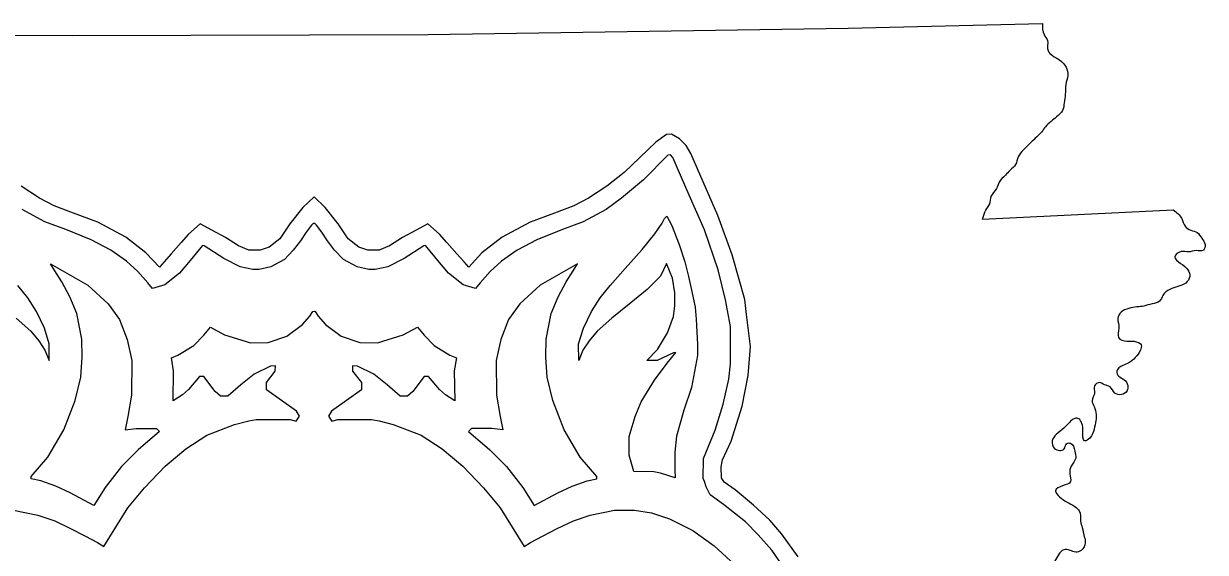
# Model space of a CAD drawing. Extents: x 1377389 to 1380723, y 1168351 to 1170484.
# Drawn here: x 1379081.4 to 1379096.85, y 1170302.32 to 1170309.24 of the extents above; entities that cross this region are included whole.
import ezdxf

# ---------------------------------------------------------------- set-up
doc = ezdxf.new("R2010")
doc.units = 0
doc.layers.add('B_Text', color=7, linetype='Continuous')
doc.layers.add('Default', color=7, linetype='Continuous')

msp = doc.modelspace()

# ---------------------------------------------------------------- linework, layer by layer
at = {"layer": 'B_Text'}
for p, q in [((1379089.805, 1170307.792), (1379089.662, 1170307.692)), ((1379089.867, 1170307.797), (1379089.805, 1170307.792)), ((1379089.974, 1170307.738), (1379089.867, 1170307.797)), ((1379089.662, 1170307.692), (1379089.456, 1170307.493)), ((1379090.059, 1170307.65), (1379089.974, 1170307.738)), ((1379090.12, 1170307.544), (1379090.059, 1170307.65)), ((1379089.456, 1170307.493), (1379089.249, 1170307.294)), ((1379089.819, 1170307.522), (1379089.503, 1170307.2)), ((1379089.856, 1170307.525), (1379089.819, 1170307.522)), ((1379089.887, 1170307.491), (1379089.856, 1170307.525)), ((1379090.101, 1170306.999), (1379089.887, 1170307.491)), ((1379090.208, 1170307.343), (1379090.12, 1170307.544)), ((1379090.476, 1170306.731), (1379090.208, 1170307.343)), ((1379089.249, 1170307.294), (1379089.024, 1170307.117)), ((1379089.503, 1170307.2), (1379089.216, 1170306.959)), ((1379081.602, 1170306.959), (1379081.362, 1170307.117)), ((1379089.024, 1170307.117), (1379088.784, 1170306.959)), ((1379081.795, 1170306.859), (1379081.602, 1170306.959)), ((1379082.047, 1170306.763), (1379081.795, 1170306.859)), ((1379085.193, 1170306.977), (1379085.046, 1170306.836)), ((1379085.339, 1170306.836), (1379085.193, 1170306.977)), ((1379088.59, 1170306.859), (1379088.338, 1170306.763)), ((1379088.784, 1170306.959), (1379088.59, 1170306.859)), ((1379089.216, 1170306.959), (1379089.012, 1170306.81)), ((1379090.299, 1170306.543), (1379090.101, 1170306.999)), ((1379081.672, 1170306.65), (1379081.374, 1170306.81)), ((1379082.364, 1170306.644), (1379082.047, 1170306.763)), ((1379085.046, 1170306.836), (1379084.878, 1170306.625)), ((1379085.507, 1170306.625), (1379085.339, 1170306.836)), ((1379088.338, 1170306.763), (1379088.022, 1170306.644)), ((1379089.012, 1170306.81), (1379088.713, 1170306.65)), ((1379090.663, 1170306.219), (1379090.476, 1170306.731)), ((1379081.945, 1170306.551), (1379081.672, 1170306.65)), ((1379082.279, 1170306.416), (1379081.945, 1170306.551)), ((1379082.731, 1170306.451), (1379082.364, 1170306.644)), ((1379083.704, 1170306.624), (1379083.552, 1170306.487)), ((1379083.856, 1170306.541), (1379083.704, 1170306.624)), ((1379084.878, 1170306.625), (1379084.744, 1170306.426)), ((1379085.158, 1170306.605), (1379085.089, 1170306.516)), ((1379085.183, 1170306.628), (1379085.158, 1170306.605)), ((1379085.193, 1170306.628), (1379085.183, 1170306.628)), ((1379085.202, 1170306.628), (1379085.193, 1170306.628)), ((1379085.227, 1170306.605), (1379085.202, 1170306.628)), ((1379085.296, 1170306.516), (1379085.227, 1170306.605)), ((1379085.641, 1170306.426), (1379085.507, 1170306.625)), ((1379086.681, 1170306.624), (1379086.529, 1170306.541)), ((1379086.833, 1170306.487), (1379086.681, 1170306.624)), ((1379088.022, 1170306.644), (1379087.654, 1170306.451)), ((1379088.441, 1170306.551), (1379088.106, 1170306.416)), ((1379088.713, 1170306.65), (1379088.441, 1170306.551)), ((1379090.479, 1170306.022), (1379090.299, 1170306.543)), ((1379082.535, 1170306.279), (1379082.279, 1170306.416)), ((1379082.995, 1170306.245), (1379082.731, 1170306.451)), ((1379083.552, 1170306.487), (1379083.457, 1170306.379)), ((1379084.034, 1170306.444), (1379083.856, 1170306.541)), ((1379084.204, 1170306.335), (1379084.034, 1170306.444)), ((1379084.744, 1170306.426), (1379084.607, 1170306.32)), ((1379085.015, 1170306.402), (1379084.922, 1170306.28)), ((1379085.089, 1170306.516), (1379085.015, 1170306.402)), ((1379085.37, 1170306.402), (1379085.296, 1170306.516)), ((1379085.463, 1170306.28), (1379085.37, 1170306.402)), ((1379085.778, 1170306.32), (1379085.641, 1170306.426)), ((1379086.352, 1170306.444), (1379086.182, 1170306.335)), ((1379086.529, 1170306.541), (1379086.352, 1170306.444)), ((1379086.928, 1170306.379), (1379086.833, 1170306.487)), ((1379087.654, 1170306.451), (1379087.39, 1170306.245)), ((1379088.106, 1170306.416), (1379087.85, 1170306.279)), ((1379082.741, 1170306.136), (1379082.535, 1170306.279)), ((1379083.17, 1170306.057), (1379082.995, 1170306.245)), ((1379083.326, 1170306.233), (1379083.231, 1170306.125)), ((1379083.457, 1170306.379), (1379083.326, 1170306.233)), ((1379083.711, 1170306.313), (1379083.573, 1170306.145)), ((1379083.735, 1170306.342), (1379083.711, 1170306.313)), ((1379083.757, 1170306.337), (1379083.735, 1170306.342)), ((1379084.012, 1170306.172), (1379083.757, 1170306.337)), ((1379084.34, 1170306.279), (1379084.204, 1170306.335)), ((1379084.487, 1170306.279), (1379084.34, 1170306.279)), ((1379084.607, 1170306.32), (1379084.487, 1170306.279)), ((1379084.922, 1170306.28), (1379084.806, 1170306.155)), ((1379085.579, 1170306.155), (1379085.463, 1170306.28)), ((1379085.898, 1170306.279), (1379085.778, 1170306.32)), ((1379086.046, 1170306.279), (1379085.898, 1170306.279)), ((1379086.182, 1170306.335), (1379086.046, 1170306.279)), ((1379086.628, 1170306.337), (1379086.373, 1170306.172)), ((1379086.65, 1170306.342), (1379086.628, 1170306.337)), ((1379086.674, 1170306.313), (1379086.65, 1170306.342)), ((1379086.813, 1170306.145), (1379086.674, 1170306.313)), ((1379087.059, 1170306.233), (1379086.928, 1170306.379)), ((1379087.155, 1170306.125), (1379087.059, 1170306.233)), ((1379087.39, 1170306.245), (1379087.216, 1170306.057)), ((1379087.85, 1170306.279), (1379087.645, 1170306.136)), ((1379082.888, 1170306.001), (1379082.741, 1170306.136)), ((1379083.231, 1170306.125), (1379083.17, 1170306.057)), ((1379083.573, 1170306.145), (1379083.434, 1170305.977)), ((1379084.227, 1170306.061), (1379084.012, 1170306.172)), ((1379084.806, 1170306.155), (1379084.628, 1170306.06)), ((1379085.757, 1170306.06), (1379085.579, 1170306.155)), ((1379086.373, 1170306.172), (1379086.158, 1170306.061)), ((1379086.951, 1170305.977), (1379086.813, 1170306.145)), ((1379087.216, 1170306.057), (1379087.155, 1170306.125)), ((1379087.645, 1170306.136), (1379087.497, 1170306.001)), ((1379090.754, 1170305.894), (1379090.663, 1170306.219)), ((1379083.021, 1170305.85), (1379082.888, 1170306.001)), ((1379083.434, 1170305.977), (1379083.24, 1170305.825)), ((1379084.392, 1170306.027), (1379084.227, 1170306.061)), ((1379084.476, 1170306.024), (1379084.392, 1170306.027)), ((1379084.628, 1170306.06), (1379084.476, 1170306.024)), ((1379085.91, 1170306.024), (1379085.757, 1170306.06)), ((1379085.993, 1170306.027), (1379085.91, 1170306.024)), ((1379086.158, 1170306.061), (1379085.993, 1170306.027)), ((1379087.145, 1170305.825), (1379086.951, 1170305.977)), ((1379087.497, 1170306.001), (1379087.364, 1170305.85)), ((1379090.576, 1170305.629), (1379090.479, 1170306.022)), ((1379083.08, 1170305.776), (1379083.021, 1170305.85)), ((1379083.24, 1170305.825), (1379083.08, 1170305.776)), ((1379087.305, 1170305.776), (1379087.145, 1170305.825)), ((1379087.364, 1170305.85), (1379087.305, 1170305.776)), ((1379090.827, 1170305.633), (1379090.754, 1170305.894)), ((1379090.639, 1170305.281), (1379090.576, 1170305.629)), ((1379090.851, 1170305.439), (1379090.827, 1170305.633)), ((1379085.137, 1170305.415), (1379085.177, 1170305.477)), ((1379085.177, 1170305.477), (1379085.193, 1170305.481)), ((1379085.193, 1170305.481), (1379085.208, 1170305.477)), ((1379085.208, 1170305.477), (1379085.248, 1170305.415)), ((1379084.836, 1170305.153), (1379085.041, 1170305.308)), ((1379085.041, 1170305.308), (1379085.137, 1170305.415)), ((1379085.248, 1170305.415), (1379085.344, 1170305.308)), ((1379085.344, 1170305.308), (1379085.549, 1170305.153)), ((1379090.877, 1170305.229), (1379090.851, 1170305.439)), ((1379083.621, 1170305.031), (1379083.753, 1170305.166)), ((1379083.753, 1170305.166), (1379083.838, 1170305.269)), ((1379083.838, 1170305.269), (1379084.024, 1170305.17)), ((1379084.024, 1170305.17), (1379084.291, 1170305.089)), ((1379084.593, 1170305.07), (1379084.836, 1170305.153)), ((1379085.549, 1170305.153), (1379085.792, 1170305.07)), ((1379086.094, 1170305.089), (1379086.361, 1170305.17)), ((1379086.361, 1170305.17), (1379086.547, 1170305.269)), ((1379086.547, 1170305.269), (1379086.632, 1170305.166)), ((1379086.632, 1170305.166), (1379086.764, 1170305.031)), ((1379090.639, 1170304.79), (1379090.639, 1170305.281)), ((1379090.903, 1170305.02), (1379090.877, 1170305.229)), ((1379083.414, 1170304.904), (1379083.621, 1170305.031)), ((1379084.291, 1170305.089), (1379084.359, 1170305.068)), ((1379084.359, 1170305.068), (1379084.593, 1170305.07)), ((1379085.792, 1170305.07), (1379086.026, 1170305.068)), ((1379086.026, 1170305.068), (1379086.094, 1170305.089)), ((1379086.764, 1170305.031), (1379086.971, 1170304.904)), ((1379090.87, 1170304.64), (1379090.903, 1170305.02)), ((1379083.328, 1170304.869), (1379083.414, 1170304.904)), ((1379083.357, 1170304.698), (1379083.328, 1170304.869)), ((1379086.971, 1170304.904), (1379087.057, 1170304.869)), ((1379087.057, 1170304.869), (1379087.028, 1170304.698)), ((1379083.352, 1170304.307), (1379083.357, 1170304.698)), ((1379084.625, 1170304.762), (1379084.41, 1170304.656)), ((1379084.573, 1170304.546), (1379084.687, 1170304.694)), ((1379084.688, 1170304.765), (1379084.625, 1170304.762)), ((1379084.687, 1170304.694), (1379084.688, 1170304.765)), ((1379085.76, 1170304.762), (1379085.697, 1170304.765)), ((1379085.697, 1170304.765), (1379085.698, 1170304.694)), ((1379085.698, 1170304.694), (1379085.812, 1170304.546)), ((1379085.975, 1170304.656), (1379085.76, 1170304.762)), ((1379087.028, 1170304.698), (1379087.033, 1170304.307)), ((1379090.62, 1170304.589), (1379090.639, 1170304.79)), ((1379083.696, 1170304.626), (1379083.552, 1170304.457)), ((1379083.751, 1170304.627), (1379083.696, 1170304.626)), ((1379083.901, 1170304.429), (1379083.751, 1170304.627)), ((1379084.41, 1170304.656), (1379084.236, 1170304.515)), ((1379084.572, 1170304.452), (1379084.573, 1170304.546)), ((1379085.812, 1170304.546), (1379085.813, 1170304.452)), ((1379086.15, 1170304.515), (1379085.975, 1170304.656)), ((1379086.634, 1170304.627), (1379086.484, 1170304.429)), ((1379086.689, 1170304.626), (1379086.634, 1170304.627)), ((1379086.833, 1170304.457), (1379086.689, 1170304.626)), ((1379090.545, 1170304.263), (1379090.62, 1170304.589)), ((1379090.793, 1170304.239), (1379090.87, 1170304.64)), ((1379083.472, 1170304.386), (1379083.352, 1170304.307)), ((1379083.552, 1170304.457), (1379083.472, 1170304.386)), ((1379083.969, 1170304.37), (1379083.901, 1170304.429)), ((1379084.236, 1170304.515), (1379084.066, 1170304.369)), ((1379084.962, 1170304.171), (1379084.572, 1170304.452)), ((1379085.813, 1170304.452), (1379085.423, 1170304.171)), ((1379086.319, 1170304.369), (1379086.15, 1170304.515)), ((1379086.484, 1170304.429), (1379086.417, 1170304.37)), ((1379086.913, 1170304.386), (1379086.833, 1170304.457)), ((1379087.033, 1170304.307), (1379086.913, 1170304.386)), ((1379084.066, 1170304.369), (1379083.969, 1170304.37)), ((1379086.417, 1170304.37), (1379086.319, 1170304.369)), ((1379090.438, 1170303.924), (1379090.545, 1170304.263)), ((1379090.651, 1170303.781), (1379090.793, 1170304.239)), ((1379084.959, 1170304.041), (1379085.003, 1170304.108)), ((1379085.003, 1170304.108), (1379084.962, 1170304.171)), ((1379085.423, 1170304.171), (1379085.382, 1170304.108)), ((1379085.382, 1170304.108), (1379085.426, 1170304.041)), ((1379083.792, 1170303.859), (1379084.155, 1170303.999)), ((1379084.155, 1170303.999), (1379084.34, 1170304.047)), ((1379084.34, 1170304.047), (1379084.438, 1170304.062)), ((1379084.438, 1170304.062), (1379084.882, 1170304.063)), ((1379084.882, 1170304.063), (1379084.959, 1170304.041)), ((1379085.426, 1170304.041), (1379085.503, 1170304.063)), ((1379085.503, 1170304.063), (1379085.947, 1170304.062)), ((1379085.947, 1170304.062), (1379086.045, 1170304.047)), ((1379086.045, 1170304.047), (1379086.23, 1170303.999)), ((1379086.23, 1170303.999), (1379086.593, 1170303.859)), ((1379090.285, 1170303.554), (1379090.438, 1170303.924)), ((1379083.518, 1170303.677), (1379083.792, 1170303.859)), ((1379086.593, 1170303.859), (1379086.868, 1170303.677)), ((1379090.537, 1170303.533), (1379090.651, 1170303.781)), ((1379083.245, 1170303.451), (1379083.518, 1170303.677)), ((1379086.868, 1170303.677), (1379087.14, 1170303.451)), ((1379082.974, 1170303.166), (1379083.245, 1170303.451)), ((1379087.14, 1170303.451), (1379087.411, 1170303.166)), ((1379090.283, 1170303.289), (1379090.285, 1170303.554)), ((1379090.52, 1170303.442), (1379090.537, 1170303.533)), ((1379090.523, 1170303.301), (1379090.52, 1170303.442)), ((1379090.558, 1170303.242), (1379090.523, 1170303.301)), ((1379082.76, 1170302.905), (1379082.974, 1170303.166)), ((1379087.411, 1170303.166), (1379087.626, 1170302.905)), ((1379090.3, 1170303.25), (1379090.283, 1170303.289)), ((1379090.321, 1170303.182), (1379090.3, 1170303.25)), ((1379090.373, 1170303.078), (1379090.321, 1170303.182)), ((1379090.7, 1170303.142), (1379090.558, 1170303.242)), ((1379090.941, 1170302.941), (1379090.7, 1170303.142)), ((1379090.547, 1170302.949), (1379090.373, 1170303.078)), ((1379081.262, 1170302.877), (1379081.582, 1170302.812)), ((1379082.443, 1170302.4), (1379082.76, 1170302.905)), ((1379087.626, 1170302.905), (1379087.942, 1170302.4)), ((1379088.803, 1170302.812), (1379089.124, 1170302.877)), ((1379089.124, 1170302.877), (1379089.384, 1170302.876)), ((1379089.384, 1170302.876), (1379089.606, 1170302.841)), ((1379089.606, 1170302.841), (1379089.844, 1170302.763)), ((1379090.835, 1170302.723), (1379090.547, 1170302.949)), ((1379091.156, 1170302.745), (1379090.941, 1170302.941)), ((1379081.582, 1170302.812), (1379081.801, 1170302.736)), ((1379081.801, 1170302.736), (1379082.01, 1170302.637)), ((1379088.375, 1170302.637), (1379088.585, 1170302.736)), ((1379088.585, 1170302.736), (1379088.803, 1170302.812)), ((1379089.844, 1170302.763), (1379090.148, 1170302.609)), ((1379091.001, 1170302.553), (1379090.835, 1170302.723)), ((1379091.311, 1170302.563), (1379091.156, 1170302.745)), ((1379082.01, 1170302.637), (1379082.203, 1170302.536)), ((1379082.203, 1170302.536), (1379082.36, 1170302.454)), ((1379088.025, 1170302.454), (1379088.182, 1170302.536)), ((1379088.182, 1170302.536), (1379088.375, 1170302.637)), ((1379090.148, 1170302.609), (1379090.425, 1170302.41)), ((1379091.181, 1170302.351), (1379091.001, 1170302.553)), ((1379091.525, 1170302.263), (1379091.311, 1170302.563)), ((1379082.36, 1170302.454), (1379082.443, 1170302.4)), ((1379087.942, 1170302.4), (1379088.025, 1170302.454)), ((1379090.425, 1170302.41), (1379090.694, 1170302.164)), ((1379091.314, 1170302.154), (1379091.181, 1170302.351))]:
    msp.add_line(p, q, dxfattribs=at)
for points in [[(1379089.807, 1170306.725), (1379089.87, 1170306.611), (1379089.971, 1170306.351), (1379090.041, 1170306.128), (1379090.092, 1170305.934), (1379090.133, 1170305.739), (1379090.177, 1170305.532), (1379090.192, 1170305.377), (1379090.208, 1170305.046), (1379090.208, 1170304.901), (1379090.129, 1170304.482), (1379090.032, 1170304.186), (1379089.936, 1170303.844), (1379089.912, 1170303.634), (1379089.911, 1170303.406), (1379089.918, 1170303.298), (1379089.723, 1170303.358), (1379089.638, 1170303.379), (1379089.375, 1170303.382), (1379089.314, 1170303.594), (1379089.314, 1170303.838), (1379089.393, 1170304.1), (1379089.472, 1170304.294), (1379089.646, 1170304.576), (1379089.81, 1170304.798), (1379089.926, 1170304.939), (1379089.894, 1170304.935), (1379089.683, 1170304.836), (1379089.545, 1170304.836), (1379089.687, 1170304.98), (1379089.816, 1170305.195), (1379089.896, 1170305.411), (1379089.912, 1170305.55), (1379089.91, 1170305.72), (1379089.882, 1170305.912), (1379089.803, 1170306.104), (1379089.724, 1170305.938), (1379089.552, 1170305.765), (1379089.313, 1170305.572), (1379089.088, 1170305.39), (1379088.897, 1170305.219), (1379088.791, 1170305.091), (1379088.711, 1170304.969), (1379088.656, 1170304.833), (1379088.654, 1170305.051), (1379088.716, 1170305.26), (1379088.823, 1170305.478), (1379088.937, 1170305.653), (1379089.065, 1170305.818), (1379089.262, 1170306.039), (1379089.484, 1170306.288), (1379089.651, 1170306.493), (1379089.746, 1170306.634), (1379089.778, 1170306.695)], [(1379081.747, 1170306.099), (1379082.234, 1170305.822), (1379082.5, 1170305.575), (1379082.647, 1170305.373), (1379082.749, 1170305.111), (1379082.809, 1170304.836), (1379082.806, 1170304.379), (1379082.756, 1170304.1), (1379082.725, 1170303.927), (1379082.867, 1170303.944), (1379083.134, 1170303.944), (1379083.172, 1170303.905), (1379082.892, 1170303.667), (1379082.676, 1170303.449), (1379082.46, 1170303.171), (1379082.314, 1170302.935), (1379082.005, 1170303.104), (1379081.815, 1170303.191), (1379081.618, 1170303.259), (1379081.492, 1170303.285), (1379081.492, 1170303.317), (1379081.71, 1170303.571), (1379081.922, 1170303.926), (1379082.07, 1170304.312), (1379082.143, 1170304.615), (1379082.16, 1170304.878), (1379082.157, 1170305.115), (1379082.091, 1170305.448), (1379082, 1170305.667), (1379081.894, 1170305.863), (1379081.802, 1170306.007)], [(1379088.638, 1170306.099), (1379088.151, 1170305.822), (1379087.885, 1170305.575), (1379087.738, 1170305.373), (1379087.636, 1170305.111), (1379087.576, 1170304.836), (1379087.579, 1170304.379), (1379087.629, 1170304.1), (1379087.661, 1170303.927), (1379087.518, 1170303.944), (1379087.251, 1170303.944), (1379087.213, 1170303.905), (1379087.493, 1170303.667), (1379087.709, 1170303.449), (1379087.925, 1170303.171), (1379088.071, 1170302.935), (1379088.38, 1170303.104), (1379088.57, 1170303.191), (1379088.767, 1170303.259), (1379088.894, 1170303.285), (1379088.893, 1170303.317), (1379088.675, 1170303.571), (1379088.463, 1170303.926), (1379088.315, 1170304.312), (1379088.243, 1170304.615), (1379088.225, 1170304.878), (1379088.228, 1170305.115), (1379088.294, 1170305.448), (1379088.385, 1170305.667), (1379088.491, 1170305.863), (1379088.583, 1170306.007)]]:
    msp.add_lwpolyline(points, close=True, dxfattribs=at)
msp.add_lwpolyline([(1379081.298, 1170305.39), (1379081.488, 1170305.219), (1379081.595, 1170305.091), (1379081.674, 1170304.969), (1379081.729, 1170304.833), (1379081.731, 1170305.051), (1379081.669, 1170305.26), (1379081.562, 1170305.478), (1379081.448, 1170305.653), (1379081.32, 1170305.818)], dxfattribs=at)
at = {"layer": 'Default'}
msp.add_line((1379093.938, 1170306.684), (1379093.973, 1170306.79), dxfattribs=at)
for points in [[(1379076.727, 1170309.093), (1379082.03, 1170309.09), (1379086.688, 1170309.101), (1379092.179, 1170309.183), (1379094.723, 1170309.244)], [(1379093.938, 1170306.684), (1379096.43, 1170306.807)]]:
    msp.add_lwpolyline(points, dxfattribs=at)
for points in [[(1379094.723, 1170309.244), (1379094.741, 1170309.101), (1379094.786, 1170309.025), (1379094.793, 1170308.886), (1379094.851, 1170308.826), (1379094.945, 1170308.769), (1379095.029, 1170308.674), (1379095.051, 1170308.564), (1379095.024, 1170308.447), (1379095.019, 1170308.317), (1379095.004, 1170308.207), (1379094.984, 1170308.107), (1379094.903, 1170308.023), (1379094.833, 1170307.964), (1379094.762, 1170307.895), (1379094.71, 1170307.826), (1379094.627, 1170307.744), (1379094.542, 1170307.663), (1379094.471, 1170307.591), (1379094.402, 1170307.499), (1379094.369, 1170307.399), (1379094.298, 1170307.325), (1379094.235, 1170307.26), (1379094.155, 1170307.17), (1379094.12, 1170307.084), (1379094.046, 1170306.981), (1379094.026, 1170306.884), (1379093.977, 1170306.803), (1379093.973, 1170306.79)], [(1379096.43, 1170306.807), (1379096.542, 1170306.692), (1379096.585, 1170306.593), (1379096.662, 1170306.54), (1379096.743, 1170306.511), (1379096.804, 1170306.434), (1379096.847, 1170306.352), (1379096.825, 1170306.279), (1379096.731, 1170306.273), (1379096.63, 1170306.255), (1379096.533, 1170306.26), (1379096.452, 1170306.192), (1379096.527, 1170306.106), (1379096.622, 1170306.02), (1379096.647, 1170305.936), (1379096.594, 1170305.849), (1379096.49, 1170305.803), (1379096.386, 1170305.764), (1379096.295, 1170305.686), (1379096.253, 1170305.611), (1379096.154, 1170305.577), (1379096.047, 1170305.547), (1379095.956, 1170305.537), (1379095.85, 1170305.516), (1379095.748, 1170305.466), (1379095.708, 1170305.385), (1379095.72, 1170305.259), (1379095.716, 1170305.134), (1379095.823, 1170305.09), (1379095.92, 1170305.086), (1379096.011, 1170305.04), (1379096.001, 1170304.968), (1379095.934, 1170304.873), (1379095.85, 1170304.803), (1379095.771, 1170304.768), (1379095.694, 1170304.695), (1379095.72, 1170304.629), (1379095.791, 1170304.583), (1379095.835, 1170304.506), (1379095.829, 1170304.441), (1379095.752, 1170304.389), (1379095.665, 1170304.409), (1379095.604, 1170304.492), (1379095.533, 1170304.516), (1379095.468, 1170304.545), (1379095.401, 1170304.502), (1379095.401, 1170304.409), (1379095.371, 1170304.311), (1379095.395, 1170304.231), (1379095.424, 1170304.127), (1379095.42, 1170304.049), (1379095.395, 1170303.935), (1379095.338, 1170303.82), (1379095.272, 1170303.784), (1379095.25, 1170303.911), (1379095.236, 1170304.011), (1379095.194, 1170304.072), (1379095.142, 1170304.076), (1379095.073, 1170304.025), (1379094.999, 1170303.948), (1379094.901, 1170303.867), (1379094.848, 1170303.784), (1379094.876, 1170303.685), (1379094.946, 1170303.657), (1379095.004, 1170303.677), (1379095.036, 1170303.746), (1379095.088, 1170303.752), (1379095.142, 1170303.65)], [(1379095.142, 1170303.65), (1379095.155, 1170303.558), (1379095.098, 1170303.453), (1379095.077, 1170303.353), (1379095.088, 1170303.249), (1379094.984, 1170303.195), (1379094.891, 1170303.128), (1379094.945, 1170303.05), (1379095.044, 1170302.981), (1379095.142, 1170302.924), (1379095.202, 1170302.865), (1379095.22, 1170302.732), (1379095.239, 1170302.648), (1379095.268, 1170302.528), (1379095.28, 1170302.448), (1379095.226, 1170302.35), (1379095.155, 1170302.327), (1379095.081, 1170302.35), (1379094.999, 1170302.358), (1379094.93, 1170302.293), (1379094.878, 1170302.203), (1379094.833, 1170302.107), (1379094.793, 1170302.031), (1379094.756, 1170301.945), (1379094.689, 1170301.846), (1379094.597, 1170301.831), (1379094.493, 1170301.803), (1379094.429, 1170301.731), (1379094.441, 1170301.609), (1379094.5, 1170301.53), (1379094.546, 1170301.427), (1379094.576, 1170301.338), (1379094.56, 1170301.227), (1379094.514, 1170301.144), (1379094.458, 1170301.096), (1379094.429, 1170300.989), (1379094.387, 1170300.912), (1379094.347, 1170300.883), (1379094.271, 1170300.892), (1379094.184, 1170300.911), (1379094.113, 1170300.902), (1379094.046, 1170300.865), (1379093.973, 1170300.888), (1379093.903, 1170300.966), (1379093.842, 1170301.027), (1379093.775, 1170301.049), (1379093.706, 1170301.013), (1379093.697, 1170300.906), (1379093.731, 1170300.792), (1379093.759, 1170300.64), (1379093.731, 1170300.551), (1379093.72, 1170300.399)]]:
    msp.add_spline(points, degree=3, dxfattribs=at)

doc.saveas('drawing.dxf')
